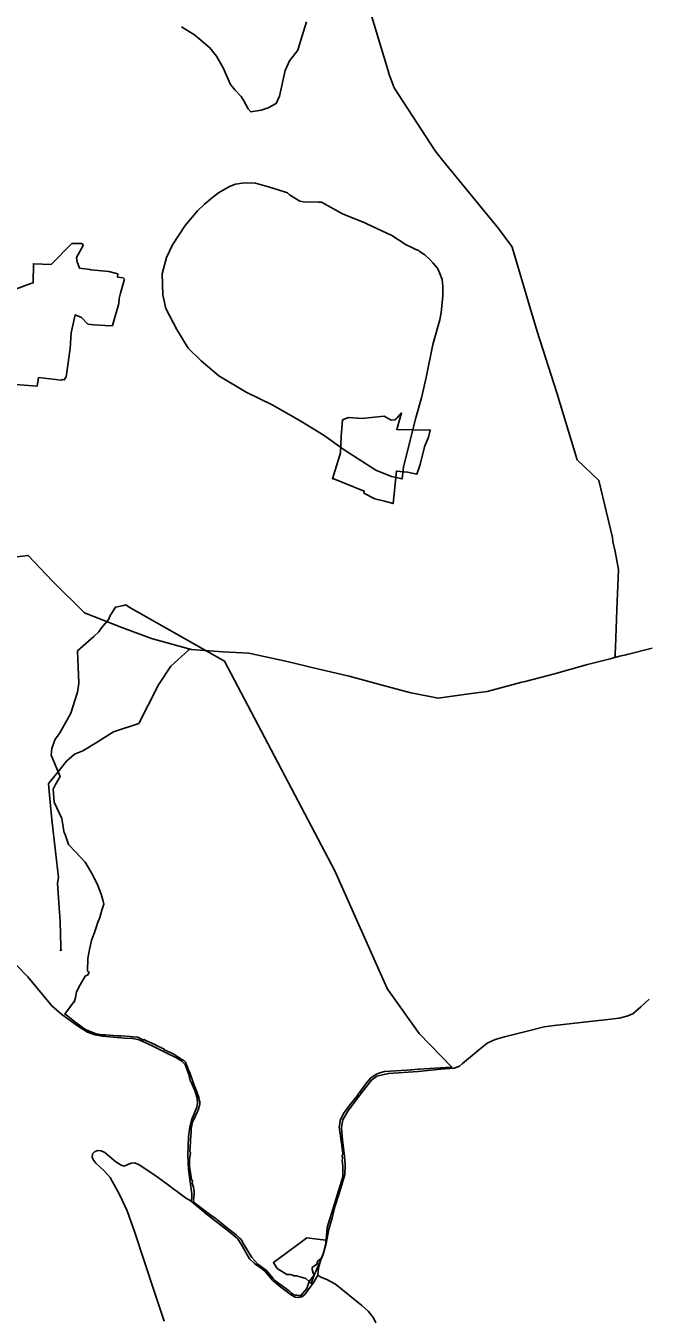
# Model space of a CAD drawing. Extents: x -789162 to -606354, y -1062736 to -945481.
# Drawn here: x -666911 to -665183, y -999301 to -995705 of the extents above; entities that cross this region are included whole.
import ezdxf

# ---------------------------------------------------------------- set-up
doc = ezdxf.new("R2010")
doc.units = 0
for name, color, linetype in [('_SIRSI VZTAHY_OP vodnich zdroju II stupne', 7, 'Continuous'), ('_SIRSI VZTAHY_SILNICE II TRIDY_STAV', 7, 'Continuous'), ('_SIRSI VZTAHY_SILNICE III TRIDY_STAV', 7, 'Continuous'), ('_SIRSI VZTAHY_VTL PLYNOVOD', 7, 'Continuous')]:
    doc.layers.add(name, color=color, linetype=linetype)

msp = doc.modelspace()

# ---------------------------------------------------------------- linework, layer by layer
at = {"layer": '_SIRSI VZTAHY_OP vodnich zdroju II stupne'}
for points in [[(-666414.7, -996201.7), (-666392, -996182.9), (-666375.5, -996170), (-666345.2, -996152.1), (-666328.1, -996146.2), (-666309.7, -996143.2), (-666293.7, -996142.4), (-666273, -996142.8), (-666246.9, -996150.6), (-666236.8, -996153.7), (-666212.1, -996161.1), (-666183.6, -996169.6), (-666178.8, -996175), (-666178.4, -996175.4), (-666149.1, -996193.2), (-666139.3, -996194.9), (-666096.9, -996195.8), (-666089.2, -996195.9), (-666030.3, -996228.5), (-665968.6, -996253.8), (-665963.2, -996256.1), (-665893.3, -996288.9), (-665853.7, -996314.3), (-665841.4, -996320.3), (-665825.1, -996328.2), (-665821.4, -996329.1), (-665817.1, -996332), (-665801.8, -996342.4), (-665787.9, -996355.9), (-665779.2, -996364.7), (-665766.8, -996380), (-665759.5, -996394.2), (-665753.6, -996411.3), (-665751.8, -996429.6), (-665751.8, -996457.9), (-665756.5, -996503.3), (-665760.3, -996523.1), (-665779, -996592.3), (-665797.5, -996683.7), (-665810.7, -996740.6), (-665826.6, -996796.1), (-665861.2, -996932.6), (-665865, -996966.3), (-665894.2, -996959), (-665937.7, -996941.6), (-666025.8, -996884.9), (-666081.9, -996845.7), (-666146.4, -996805.5), (-666225.9, -996759.6), (-666298.8, -996725), (-666374.6, -996679.2), (-666423.2, -996637.1), (-666459.7, -996602.5), (-666491.5, -996550.2), (-666522.3, -996492.2), (-666530.7, -996453.9), (-666531.7, -996395.9), (-666520.5, -996350.1), (-666503.6, -996314.7), (-666468, -996260.6), (-666433.7, -996219.8)], [(-665940.9, -997021.3), (-665971.2, -997005.5), (-665970.2, -996999.9), (-666054.7, -996965.9), (-666058.1, -996965.9), (-666035.9, -996893.8), (-666034, -996848.1), (-666030.9, -996801.9), (-666013.6, -996795.1), (-665976.9, -996797.7), (-665914.4, -996791.9), (-665895.1, -996802.6), (-665884.6, -996801.8), (-665878.2, -996796.1), (-665866.1, -996782.5), (-665879.9, -996828.5), (-665786.6, -996830.2), (-665791.5, -996849.7), (-665802.7, -996876.9), (-665814.2, -996926.1), (-665823.4, -996953.1), (-665850, -996946.9), (-665880.6, -996944.1), (-665889.8, -997034.9), (-665914, -997027.8)], [(-666455.2, -998837.7), (-666453.5, -998811.5), (-666453, -998802.5), (-666452.8, -998797.8), (-666452.7, -998793.9), (-666451.9, -998784.9), (-666451.6, -998782.4), (-666451.2, -998773.6), (-666449.6, -998763.9), (-666446.4, -998753.4), (-666444.9, -998750.1), (-666444, -998748.2), (-666434.7, -998728.1), (-666432.1, -998722.4), (-666427.7, -998706), (-666427.2, -998699.7), (-666429.9, -998691.2), (-666429.9, -998689.9), (-666429.4, -998688.8), (-666434.1, -998677.1), (-666434.2, -998676.2), (-666434.7, -998674.4), (-666435, -998673.6), (-666437.4, -998666.6), (-666445.9, -998645.4), (-666455.7, -998615.9), (-666457.5, -998613), (-666467.1, -998589.3), (-666471.7, -998584), (-666477.2, -998581.4), (-666500.1, -998567), (-666508.9, -998562.6), (-666516.4, -998559.1), (-666519.6, -998557.6), (-666523.5, -998555.6), (-666527.7, -998554), (-666527.3, -998552), (-666531.8, -998549.8), (-666548.2, -998542.4), (-666552.9, -998540.1), (-666576, -998529.5), (-666583.5, -998526.4), (-666583.8, -998527.4), (-666598.2, -998520.6), (-666600.4, -998519.2), (-666611.7, -998518.5), (-666620.7, -998517.5), (-666646.4, -998515.6), (-666655.5, -998515.4), (-666679.4, -998513.6), (-666691.1, -998513.2), (-666698, -998512.6), (-666710.5, -998511.3), (-666715.4, -998510.6), (-666736.8, -998501.6), (-666743.4, -998498.8), (-666749.9, -998495.2), (-666765.4, -998483.5), (-666771, -998479.5), (-666798.9, -998457.5), (-666803.1, -998455.2), (-666778, -998421.5), (-666776.9, -998422.4), (-666773.3, -998408.7), (-666770.6, -998393.8), (-666760, -998374.2), (-666746.7, -998349.6), (-666738.7, -998345.6), (-666735.4, -998339.4), (-666739.8, -998335.7), (-666739.6, -998329.5), (-666739, -998306.4), (-666738.6, -998301), (-666734.4, -998275.5), (-666728.8, -998250.9), (-666726.5, -998244.5), (-666720.3, -998228.4), (-666715.2, -998211.8), (-666711.9, -998202.4), (-666705.6, -998186.4), (-666700.2, -998166.2), (-666694.1, -998149.3), (-666697.2, -998137.6), (-666701.9, -998121.7), (-666710.8, -998097.6), (-666726, -998067.3), (-666746.6, -998032.4), (-666773.2, -998003.4), (-666792.3, -997983.1), (-666802.9, -997953.2), (-666804.5, -997951.6), (-666810.3, -997917), (-666811.4, -997910.6), (-666832.8, -997865.2), (-666835.4, -997829.4), (-666828.9, -997816), (-666815.8, -997794.5), (-666818.8, -997788.1), (-666840.9, -997735.2), (-666839.4, -997715.9), (-666830, -997690.7), (-666817.2, -997674.2), (-666791.5, -997627.9), (-666785.8, -997617.9), (-666774.8, -997582.3), (-666767.5, -997559.3), (-666764.1, -997534.8), (-666767.3, -997444.7), (-666722, -997404.4), (-666708.6, -997391.5), (-666700.5, -997380.7), (-666680.7, -997356), (-666677.1, -997345.8), (-666673.1, -997340.5), (-666662.3, -997322.9), (-666639.4, -997318.6), (-666633.3, -997316.8), (-666623.8, -997323), (-666358.7, -997472.8), (-666052.1, -998056.7), (-665906, -998383.7), (-665902.7, -998389.9), (-665817.8, -998509.2), (-665726.4, -998602.9), (-665803.9, -998607.6), (-665817.2, -998608.2), (-665820, -998608.5), (-665829.3, -998609.6), (-665838.2, -998610.3), (-665841.5, -998610.6), (-665851.6, -998611.2), (-665913.5, -998614.9), (-665927, -998619.1), (-665936.1, -998622.3), (-665951.8, -998632.3), (-665966.3, -998650.7), (-665969.8, -998655.2), (-665984.3, -998674), (-665986.1, -998676.2), (-665988.4, -998680.1), (-665988.6, -998681.6), (-666009.6, -998707), (-666011.3, -998709.6), (-666025.7, -998728.7), (-666036.7, -998750), (-666038.2, -998760.2), (-666039.6, -998769.4), (-666032.6, -998821.2), (-666030.8, -998836.8), (-666030.1, -998842.6), (-666029.7, -998846.1), (-666031.8, -998848.3), (-666031, -998857.7), (-666031.1, -998861.4), (-666029.8, -998878.3), (-666029.4, -998894.3), (-666030, -998908.1), (-666073.5, -999048.7), (-666077.4, -999094.3), (-666082.1, -999115.7), (-666085.6, -999126.5), (-666091.2, -999136.3), (-666098.9, -999142), (-666101.9, -999151.3), (-666114.5, -999160.4), (-666114.7, -999165.6), (-666111.8, -999175.9), (-666109, -999181.9), (-666117.7, -999192.4), (-666123.1, -999199.6), (-666129.5, -999218.7), (-666146.4, -999238.1), (-666153, -999238.7), (-666157.5, -999237.7), (-666162.4, -999237.3), (-666165.6, -999236.4), (-666172.4, -999232.2), (-666177.3, -999227.2), (-666178.2, -999226.3), (-666184.5, -999221.5), (-666189, -999217.8), (-666198.8, -999211), (-666215.9, -999198.7), (-666219.8, -999195.1), (-666223.3, -999191.3), (-666241.6, -999169.2), (-666265.9, -999151.2), (-666283.2, -999132.7), (-666306.3, -999094.4), (-666311.9, -999084.7), (-666316.4, -999078.4), (-666326.6, -999069.3), (-666354.9, -999047.3), (-666372, -999033.1), (-666379.4, -999027.6), (-666382.2, -999025.4), (-666396.7, -999014.7), (-666442.4, -998980.1), (-666444.8, -998976.7), (-666444.9, -998971.9), (-666443.1, -998957.4), (-666443.1, -998949.8), (-666445, -998936.8), (-666448.3, -998926), (-666448.1, -998920.4), (-666450.4, -998915.3), (-666455.9, -998878.1), (-666456.2, -998876), (-666455.7, -998864.4), (-666455.8, -998858.2), (-666455.1, -998854.3), (-666452.9, -998841.6)], [(-666212, -999163.6), (-666222.6, -999146.5), (-666144.5, -999088.6), (-666129.9, -999077.7), (-666100.1, -999081.2), (-666076.6, -999084.5), (-666077.4, -999094.3), (-666082.1, -999115.7), (-666085.6, -999126.5), (-666109, -999181.9), (-666117.3, -999204.6), (-666123.1, -999199.6), (-666132.4, -999191.3), (-666158.6, -999183.7), (-666165.5, -999183.2), (-666171.1, -999180.9), (-666174.8, -999180.1), (-666185.4, -999179.9), (-666193.1, -999175.1)]]:
    msp.add_lwpolyline(points, close=True, dxfattribs=at)
msp.add_lwpolyline([(-666965.4, -996447.3), (-666897.4, -996422.5), (-666891.1, -996420.9), (-666890.4, -996367.4), (-666841, -996369.9), (-666782.9, -996310.8), (-666756.8, -996310.6), (-666753.7, -996312), (-666752.2, -996316.2), (-666770.7, -996350.4), (-666768.4, -996362.5), (-666761.6, -996379.7), (-666732.3, -996383.7), (-666730.6, -996384), (-666680.9, -996389.4), (-666658.7, -996394.6), (-666655.7, -996395.4), (-666656.2, -996404.3), (-666640.3, -996406.9), (-666637, -996409.9), (-666648.1, -996449.2), (-666651.7, -996463.7), (-666652.7, -996478.3), (-666670.1, -996539.5), (-666674.8, -996539.9), (-666722.6, -996537.1), (-666738.6, -996535.2), (-666756.2, -996517.4), (-666773.8, -996509.6), (-666785.1, -996559.4), (-666788.1, -996602.9), (-666799.4, -996681.9), (-666804.6, -996690.8), (-666808.6, -996689.8), (-666812.9, -996691.1), (-666875.6, -996684), (-666880.1, -996707.6), (-666963.7, -996701.8)], dxfattribs=at)
at = {"layer": '_SIRSI VZTAHY_SILNICE II TRIDY_STAV'}
for points in [[(-666937, -998319.3), (-666906.1, -998351.9), (-666839.2, -998432.4), (-666810.7, -998456.3), (-666767.6, -998488.1), (-666739.5, -998505.8), (-666719.7, -998513.2), (-666698.3, -998516.7), (-666636.8, -998522.5), (-666614.6, -998523), (-666598.8, -998525.9), (-666577.3, -998535.2), (-666554.3, -998546), (-666521.2, -998563.4), (-666492.7, -998577), (-666477.3, -998586.2), (-666468.3, -998596), (-666457.6, -998623.6), (-666453.9, -998639.7), (-666448.6, -998651.4), (-666441.6, -998667.5), (-666435, -998688.9), (-666433.7, -998703.5), (-666435.3, -998714.1), (-666450.1, -998750.4), (-666455.1, -998769.8), (-666458.5, -998796.3), (-666460.4, -998847.9), (-666459.3, -998887.9), (-666454.3, -998922.5), (-666449.2, -998955.1), (-666449.4, -998966.5), (-666451.8, -998976.3)], [(-666099.2, -999181.6), (-666097.4, -999161.6), (-666090.4, -999137.9), (-666083.8, -999120.7), (-666075.6, -999093.5), (-666068.4, -999053.8), (-666059.7, -999022), (-666051.4, -998988.9), (-666040.9, -998956.9), (-666032.7, -998930.7), (-666024, -998901.4), (-666023.1, -998874.4), (-666024.8, -998851.8), (-666030.6, -998804.8), (-666032.1, -998785), (-666033.2, -998769.6), (-666030.1, -998749.5), (-666016, -998725.4), (-665983, -998681.8), (-665949.9, -998639.3), (-665934.8, -998627.7), (-665902.3, -998620.8), (-665820.1, -998614.7), (-665757.4, -998608.7), (-665720.2, -998605.4), (-665705.3, -998599.9), (-665696.5, -998592.9), (-665653.3, -998556.7), (-665627.9, -998536.5), (-665605.7, -998526.2), (-665579.9, -998519), (-665516.7, -998502.8), (-665469.8, -998491.1), (-665441.6, -998486.8), (-665342.9, -998476.3), (-665292.4, -998470.4), (-665261.5, -998466.7), (-665239.5, -998460.8), (-665223.1, -998454.4), (-665201.2, -998435.4), (-665178, -998413.6)], [(-666526.1, -999309.3), (-666553, -999229.3), (-666582.5, -999142.1), (-666608.2, -999063), (-666629.6, -999003.2), (-666650.4, -998957.7), (-666676.4, -998910.1), (-666692.3, -998892.2), (-666716.7, -998870.2), (-666721.8, -998862.6), (-666726.5, -998853.9), (-666725.8, -998844.1), (-666720.1, -998838.4), (-666712.4, -998835.2), (-666702.2, -998836.2), (-666691.9, -998840.4), (-666678.9, -998851.1), (-666661, -998866), (-666646.5, -998875.7), (-666637.8, -998878.9), (-666629.2, -998875), (-666618.5, -998870.2), (-666607.9, -998869.6), (-666596.5, -998875.2), (-666552.1, -998903.8), (-666521.8, -998926.2), (-666466.9, -998966.7), (-666451.8, -998976.3)], [(-666451.8, -998976.3), (-666409.7, -999010.9), (-666347.5, -999059), (-666323, -999080.1), (-666312.1, -999095.4), (-666289, -999135.9), (-666275.3, -999149), (-666253.1, -999164.9), (-666245.7, -999171.2), (-666225.6, -999195.6), (-666202.5, -999215.6), (-666172.5, -999237.4), (-666162.6, -999242.7), (-666152.6, -999244), (-666143.8, -999241.6), (-666135.1, -999235.3), (-666110.7, -999201.5), (-666099.2, -999181.6)], [(-666099.2, -999181.6), (-666090.6, -999187.4), (-666074.1, -999193.6), (-666050.2, -999206.6), (-665976.9, -999266.5), (-665958.5, -999283.3), (-665944.2, -999300.1), (-665938.2, -999314.3)]]:
    msp.add_lwpolyline(points, dxfattribs=at)
at = {"layer": '_SIRSI VZTAHY_SILNICE III TRIDY_STAV'}
msp.add_lwpolyline([(-666130.6, -995694.6), (-666147, -995748.4), (-666154.6, -995772.8), (-666178, -995802.5), (-666190.2, -995829.5), (-666205.5, -995900.8), (-666214.8, -995921.5), (-666237, -995933.3), (-666256.8, -995940.3), (-666285.3, -995944.4), (-666293.3, -995936.5), (-666305.6, -995912.5), (-666312.6, -995901.6), (-666330.2, -995883.1), (-666341.8, -995868.3), (-666362.6, -995822.5), (-666380.7, -995789.6), (-666399.3, -995766.5), (-666442.3, -995730.6), (-666478.4, -995708.6)], dxfattribs=at)
at = {"layer": '_SIRSI VZTAHY_VTL PLYNOVOD'}
for points in [[(-665272.6, -997460.7), (-665272.7, -997460.7), (-665273, -997460.7), (-665273.3, -997460.6), (-665273.6, -997459.6), (-665273.5, -997459.2), (-665273.3, -997458.9), (-665272.3, -997458.5), (-665272, -997458.1), (-665272.2, -997457.6), (-665272.5, -997447.1), (-665271.8, -997439), (-665271.7, -997435.6), (-665271.7, -997434.1), (-665267.6, -997330.2), (-665263.2, -997218.5), (-665272.1, -997167.7), (-665278.3, -997140.2), (-665279.5, -997129.4), (-665317.6, -996970.1), (-665377.7, -996913.2), (-665434.8, -996726.6), (-665488.8, -996556.2), (-665508, -996493.7), (-665558.4, -996321.3), (-665560, -996319), (-665597, -996269.2), (-665752.8, -996079), (-665773.2, -996053.1), (-665887, -995877.6), (-665900.6, -995840.8), (-665903.2, -995830.5), (-665981.2, -995571.7)], [(-666984.1, -997188.8), (-666904.6, -997179.1), (-666837.1, -997250.5), (-666748.3, -997338.8), (-666644.1, -997379.5), (-666561.8, -997410.5), (-666457.8, -997438.9)], [(-666458.5, -997441.6), (-666458.7, -997442.3), (-666508.3, -997486.9), (-666542.2, -997538.8), (-666571.4, -997595.7), (-666596.4, -997644.7), (-666597.3, -997646.5), (-666667.1, -997670.3), (-666717.8, -997701.8), (-666752.5, -997722.4), (-666776.3, -997732.1), (-666798.4, -997751.4), (-666822.4, -997781.9), (-666846.9, -997812.9), (-666848.1, -997814.5), (-666843.5, -997865.5), (-666838.9, -997913.5), (-666829.1, -998002.8), (-666820.5, -998074.8), (-666823.4, -998090.8), (-666819.9, -998145.7), (-666816.2, -998197.6), (-666813.9, -998267.8), (-666813.8, -998271.5), (-666813.7, -998275.9)], [(-666457.8, -997438.9), (-666458.2, -997440.1), (-666458.5, -997441.6)], [(-666458.5, -997441.6), (-666457.8, -997441.8), (-666457.6, -997441.3), (-666457, -997439.1)], [(-666457.8, -997438.9), (-666457, -997439.1)], [(-666457, -997439.1), (-666450.2, -997440.9), (-666363.1, -997447.1), (-666291.5, -997451.4), (-666184.1, -997474.4), (-666100.1, -997494.3), (-666011.6, -997515), (-665930.3, -997536.9), (-665843.9, -997560.3), (-665764.6, -997576.4), (-665678.8, -997563.7), (-665627.8, -997557.8), (-665531.4, -997531.8), (-665522.9, -997529.6), (-665440.7, -997508.7), (-665348.8, -997482.6), (-665286.4, -997466.5), (-665285.5, -997466.3), (-665284.4, -997466), (-665283.4, -997465.7), (-665283, -997465.6), (-665273, -997462.9), (-665272.1, -997462.7)], [(-665270, -997462), (-665269.2, -997461.7), (-665260.4, -997459.4), (-665241.8, -997455.2), (-665240, -997454.7), (-665239.1, -997454.5), (-665169.7, -997436.8)], [(-665271.7, -997460.4), (-665271.9, -997460.5), (-665272.4, -997460.6), (-665272.6, -997460.7)], [(-665272.6, -997460.7), (-665272.4, -997461.2), (-665272.2, -997462)], [(-665272.2, -997462), (-665272.1, -997462), (-665271.7, -997461.9), (-665271.4, -997461.7), (-665271.2, -997461.7)], [(-665272.2, -997462), (-665272.1, -997462.3), (-665272.1, -997462.7)], [(-665272.1, -997462.7), (-665271, -997462.3), (-665270, -997462)], [(-665270.1, -997461.4), (-665270.2, -997460.8), (-665270.5, -997460.4), (-665270.9, -997460.2), (-665271.5, -997460.4), (-665271.7, -997460.4)], [(-665271.7, -997460.4), (-665271.6, -997460.4), (-665271.5, -997460.8), (-665271.5, -997460.8), (-665271.4, -997461.1), (-665271.3, -997461.4), (-665271.2, -997461.7)], [(-665271.2, -997461.7), (-665270.9, -997461.5), (-665270.4, -997461.5), (-665270.1, -997461.4), (-665270.1, -997461.4)], [(-665270, -997462), (-665270.1, -997461.8), (-665270.1, -997461.4)], [(-666816.9, -998277.5), (-666816.6, -998277.6), (-666813.6, -998278), (-666813.6, -998277.8), (-666813.6, -998277.3)], [(-666813.6, -998277.3), (-666812.4, -998277.2), (-666812.5, -998275.9), (-666813.4, -998275.9), (-666813.7, -998275.9)], [(-666813.7, -998275.9), (-666813.7, -998276.5), (-666813.6, -998277.3)]]:
    msp.add_lwpolyline(points, dxfattribs=at)

doc.saveas('drawing.dxf')
